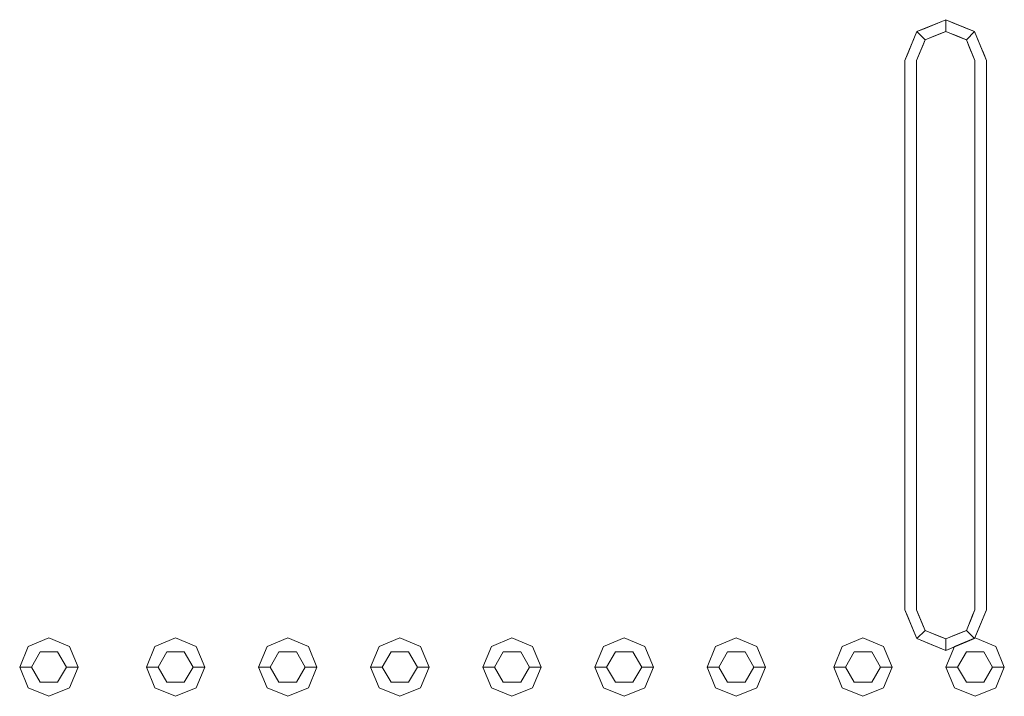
# Model space of a CAD drawing. Header units: millimetres. Extents: x 2 to 902, y -447 to 199.
# Tile 535 of 656: x 25.898 to 26.741, y 154.303 to 154.882. Entities that reach past the tile are written whole.
import ezdxf

# ---------------------------------------------------------------- set-up
doc = ezdxf.new("R2010")
doc.units = ezdxf.units.MM
doc.header["$MEASUREMENT"] = 0
doc.layers.add('IFC-Elemento construtivo genérico-Contorno', color=253, linetype='Continuous', lineweight=5)

msp = doc.modelspace()

# ---------------------------------------------------------------- linework, layer by layer
at = {"layer": 'IFC-Elemento construtivo genérico-Contorno', "color": 7, "lineweight": 5}
for p, q in [((26.66567, 154.87218), (26.69042, 154.88243)), ((26.67186, 154.87474), (26.69042, 154.88243)), ((26.68424, 154.87987), (26.69042, 154.88243)), ((26.69042, 154.87243), (26.69042, 154.88243)), ((26.69042, 154.88243), (26.71517, 154.87218)), ((26.69042, 154.88243), (26.70898, 154.87474)), ((26.69042, 154.88243), (26.69661, 154.87987)), ((26.65542, 154.84743), (26.66567, 154.87218)), ((26.66055, 154.85981), (26.66567, 154.87218)), ((26.66311, 154.86599), (26.66567, 154.87218)), ((26.66567, 154.87218), (26.67805, 154.87731)), ((26.66567, 154.87218), (26.67186, 154.87474)), ((26.66567, 154.87218), (26.67275, 154.86511)), ((26.67275, 154.86511), (26.69042, 154.87243)), ((26.67717, 154.86694), (26.69042, 154.87243)), ((26.67805, 154.87731), (26.68424, 154.87987)), ((26.686, 154.8706), (26.69042, 154.87243)), ((26.69042, 154.87243), (26.69484, 154.8706)), ((26.69042, 154.87243), (26.70368, 154.86694)), ((26.69042, 154.87243), (26.7081, 154.86511)), ((26.69661, 154.87987), (26.7028, 154.87731)), ((26.7028, 154.87731), (26.71517, 154.87218)), ((26.7081, 154.86511), (26.71517, 154.87218)), ((26.70898, 154.87474), (26.71517, 154.87218)), ((26.71517, 154.87218), (26.72542, 154.84743)), ((26.71517, 154.87218), (26.7203, 154.85981)), ((26.71517, 154.87218), (26.71773, 154.86599)), ((26.65542, 154.84743), (26.66311, 154.86599)), ((26.66542, 154.84743), (26.67275, 154.86511)), ((26.67103, 154.86096), (26.67275, 154.86511)), ((26.67275, 154.86511), (26.68158, 154.86877)), ((26.67275, 154.86511), (26.67717, 154.86694)), ((26.68158, 154.86877), (26.686, 154.8706)), ((26.69484, 154.8706), (26.69926, 154.86877)), ((26.69926, 154.86877), (26.7081, 154.86511)), ((26.70368, 154.86694), (26.7081, 154.86511)), ((26.7081, 154.86511), (26.71542, 154.84743)), ((26.7081, 154.86511), (26.71176, 154.85627)), ((26.7081, 154.86511), (26.70993, 154.86069)), ((26.71773, 154.86599), (26.72542, 154.84743)), ((26.65815, 154.85401), (26.66055, 154.85981)), ((26.66542, 154.84743), (26.67103, 154.86096)), ((26.66542, 154.84743), (26.66931, 154.85682)), ((26.66931, 154.85682), (26.67103, 154.86096)), ((26.70993, 154.86069), (26.71542, 154.84743)), ((26.71176, 154.85627), (26.71359, 154.85185)), ((26.7203, 154.85981), (26.72542, 154.84743)), ((26.7203, 154.85981), (26.7227, 154.85401)), ((26.65542, 154.84743), (26.65815, 154.85401)), ((26.65542, 154.37743), (26.65542, 154.84743)), ((26.66542, 154.37743), (26.66542, 154.84743)), ((26.71359, 154.85185), (26.71542, 154.84743)), ((26.71542, 154.37743), (26.71542, 154.84743)), ((26.7227, 154.85401), (26.72542, 154.84743)), ((26.72542, 154.37743), (26.72542, 154.84743)), ((26.65542, 154.37743), (26.66055, 154.36505)), ((26.65542, 154.37743), (26.65815, 154.37085)), ((26.65542, 154.37743), (26.66311, 154.35887)), ((26.65542, 154.37743), (26.66567, 154.35268)), ((26.66542, 154.37743), (26.67275, 154.35975)), ((26.66542, 154.37743), (26.67092, 154.36417)), ((26.66542, 154.37743), (26.66725, 154.37301)), ((26.7081, 154.35975), (26.71542, 154.37743)), ((26.70982, 154.3639), (26.71542, 154.37743)), ((26.71153, 154.36804), (26.71542, 154.37743)), ((26.71348, 154.37274), (26.71542, 154.37743)), ((26.71517, 154.35268), (26.72542, 154.37743)), ((26.71773, 154.35887), (26.72542, 154.37743)), ((26.7203, 154.36505), (26.72542, 154.37743)), ((26.65815, 154.37085), (26.66055, 154.36505)), ((26.66725, 154.37301), (26.67275, 154.35975)), ((26.70982, 154.3639), (26.71348, 154.37274)), ((26.70982, 154.3639), (26.71153, 154.36804)), ((26.66055, 154.36505), (26.66567, 154.35268)), ((26.66311, 154.35887), (26.66567, 154.35268)), ((26.66567, 154.35268), (26.67275, 154.35975)), ((26.67092, 154.36417), (26.67275, 154.35975)), ((26.67275, 154.35975), (26.69042, 154.35243)), ((26.67275, 154.35975), (26.686, 154.35426)), ((26.67275, 154.35975), (26.67717, 154.35792)), ((26.69042, 154.35243), (26.7081, 154.35975)), ((26.69484, 154.35426), (26.7081, 154.35975)), ((26.69926, 154.35609), (26.7081, 154.35975)), ((26.70368, 154.35792), (26.7081, 154.35975)), ((26.7081, 154.35975), (26.70982, 154.3639)), ((26.7081, 154.35975), (26.71517, 154.35268)), ((26.71517, 154.35268), (26.7203, 154.36505)), ((26.71517, 154.35268), (26.71773, 154.35887)), ((25.90507, 154.346), (25.92274, 154.35332)), ((25.92274, 154.35332), (25.94042, 154.346)), ((26.01349, 154.346), (26.03116, 154.35332)), ((26.03116, 154.35332), (26.04884, 154.346)), ((26.10949, 154.346), (26.12717, 154.35332)), ((26.12717, 154.35332), (26.14484, 154.346)), ((26.20549, 154.346), (26.22316, 154.35332)), ((26.22316, 154.35332), (26.24084, 154.346)), ((26.30149, 154.346), (26.31916, 154.35332)), ((26.31916, 154.35332), (26.33684, 154.346)), ((26.39749, 154.346), (26.41517, 154.35332)), ((26.41517, 154.35332), (26.43284, 154.346)), ((26.49349, 154.346), (26.51116, 154.35332)), ((26.51116, 154.35332), (26.52884, 154.346)), ((26.60191, 154.346), (26.61958, 154.35332)), ((26.61958, 154.35332), (26.63726, 154.346)), ((26.66567, 154.35268), (26.69042, 154.34243)), ((26.66567, 154.35268), (26.67805, 154.34755)), ((26.66567, 154.35268), (26.67186, 154.35012)), ((26.66567, 154.35268), (26.68424, 154.34499)), ((26.67186, 154.35012), (26.69042, 154.34243)), ((26.67717, 154.35792), (26.69042, 154.35243)), ((26.686, 154.35426), (26.69042, 154.35243)), ((26.69042, 154.35243), (26.70368, 154.35792)), ((26.69042, 154.35243), (26.69926, 154.35609)), ((26.69042, 154.35243), (26.69484, 154.35426)), ((26.69042, 154.34243), (26.71517, 154.35268)), ((26.69042, 154.34243), (26.69042, 154.35243)), ((26.69042, 154.34243), (26.70898, 154.35012)), ((26.69661, 154.34499), (26.71517, 154.35268)), ((26.69791, 154.346), (26.71559, 154.35332)), ((26.7028, 154.34755), (26.71517, 154.35268)), ((26.70898, 154.35012), (26.71517, 154.35268)), ((26.71559, 154.35332), (26.73326, 154.346)), ((25.89774, 154.32832), (25.90507, 154.346)), ((25.90774, 154.32832), (25.91524, 154.34131)), ((25.91524, 154.34131), (25.93024, 154.34131)), ((25.93024, 154.34131), (25.93774, 154.32832)), ((25.94042, 154.346), (25.94774, 154.32832)), ((26.00616, 154.32832), (26.01349, 154.346)), ((26.01616, 154.32832), (26.02366, 154.34131)), ((26.02366, 154.34131), (26.03866, 154.34131)), ((26.03866, 154.34131), (26.04616, 154.32832)), ((26.04884, 154.346), (26.05616, 154.32832)), ((26.10217, 154.32832), (26.10949, 154.346)), ((26.11217, 154.32832), (26.11967, 154.34131)), ((26.11967, 154.34131), (26.13467, 154.34131)), ((26.13467, 154.34131), (26.14217, 154.32832)), ((26.14484, 154.346), (26.15217, 154.32832)), ((26.19816, 154.32832), (26.20549, 154.346)), ((26.20816, 154.32832), (26.21566, 154.34131)), ((26.21566, 154.34131), (26.23066, 154.34131)), ((26.23066, 154.34131), (26.23816, 154.32832)), ((26.24084, 154.346), (26.24816, 154.32832)), ((26.29416, 154.32832), (26.30149, 154.346)), ((26.30416, 154.32832), (26.31166, 154.34131)), ((26.31166, 154.34131), (26.32666, 154.34131)), ((26.32666, 154.34131), (26.33416, 154.32832)), ((26.33684, 154.346), (26.34416, 154.32832)), ((26.39017, 154.32832), (26.39749, 154.346)), ((26.40017, 154.32832), (26.40767, 154.34131)), ((26.40767, 154.34131), (26.42267, 154.34131)), ((26.42267, 154.34131), (26.43017, 154.32832)), ((26.43284, 154.346), (26.44017, 154.32832)), ((26.48616, 154.32832), (26.49349, 154.346)), ((26.49616, 154.32832), (26.50366, 154.34131)), ((26.50366, 154.34131), (26.51866, 154.34131)), ((26.51866, 154.34131), (26.52616, 154.32832)), ((26.52884, 154.346), (26.53616, 154.32832)), ((26.59458, 154.32832), (26.60191, 154.346)), ((26.60458, 154.32832), (26.61208, 154.34131)), ((26.61208, 154.34131), (26.62708, 154.34131)), ((26.62708, 154.34131), (26.63458, 154.32832)), ((26.63726, 154.346), (26.64458, 154.32832)), ((26.67805, 154.34755), (26.69042, 154.34243)), ((26.68424, 154.34499), (26.69042, 154.34243)), ((26.69042, 154.34243), (26.7028, 154.34755)), ((26.69042, 154.34243), (26.69661, 154.34499)), ((26.69059, 154.32832), (26.69791, 154.346)), ((26.70059, 154.32832), (26.70809, 154.34131)), ((26.70809, 154.34131), (26.72309, 154.34131)), ((26.72309, 154.34131), (26.73059, 154.32832)), ((26.73326, 154.346), (26.74059, 154.32832)), ((25.89774, 154.32832), (25.90774, 154.32832)), ((25.89774, 154.32832), (25.90507, 154.31065)), ((25.90774, 154.32832), (25.91524, 154.31534)), ((25.93024, 154.31534), (25.93774, 154.32832)), ((25.93774, 154.32832), (25.94774, 154.32832)), ((25.94042, 154.31065), (25.94774, 154.32832)), ((26.00616, 154.32832), (26.01616, 154.32832)), ((26.00616, 154.32832), (26.01349, 154.31065)), ((26.01616, 154.32832), (26.02366, 154.31534)), ((26.03866, 154.31534), (26.04616, 154.32832)), ((26.04616, 154.32832), (26.05616, 154.32832)), ((26.04884, 154.31065), (26.05616, 154.32832)), ((26.10217, 154.32832), (26.11217, 154.32832)), ((26.10217, 154.32832), (26.10949, 154.31065)), ((26.11217, 154.32832), (26.11967, 154.31534)), ((26.13467, 154.31534), (26.14217, 154.32832)), ((26.14217, 154.32832), (26.15217, 154.32832)), ((26.14484, 154.31065), (26.15217, 154.32832)), ((26.19816, 154.32832), (26.20816, 154.32832)), ((26.19816, 154.32832), (26.20549, 154.31065)), ((26.20816, 154.32832), (26.21566, 154.31534)), ((26.23066, 154.31534), (26.23816, 154.32832)), ((26.23816, 154.32832), (26.24816, 154.32832)), ((26.24084, 154.31065), (26.24816, 154.32832)), ((26.29416, 154.32832), (26.30416, 154.32832)), ((26.29416, 154.32832), (26.30149, 154.31065)), ((26.30416, 154.32832), (26.31166, 154.31534)), ((26.32666, 154.31534), (26.33416, 154.32832)), ((26.33416, 154.32832), (26.34416, 154.32832)), ((26.33684, 154.31065), (26.34416, 154.32832)), ((26.39017, 154.32832), (26.40017, 154.32832)), ((26.39017, 154.32832), (26.39749, 154.31065)), ((26.40017, 154.32832), (26.40767, 154.31534)), ((26.42267, 154.31534), (26.43017, 154.32832)), ((26.43017, 154.32832), (26.44017, 154.32832)), ((26.43284, 154.31065), (26.44017, 154.32832)), ((26.48616, 154.32832), (26.49616, 154.32832)), ((26.48616, 154.32832), (26.49349, 154.31065)), ((26.49616, 154.32832), (26.50366, 154.31534)), ((26.51866, 154.31534), (26.52616, 154.32832)), ((26.52616, 154.32832), (26.53616, 154.32832)), ((26.52884, 154.31065), (26.53616, 154.32832)), ((26.59458, 154.32832), (26.60458, 154.32832)), ((26.59458, 154.32832), (26.60191, 154.31065)), ((26.60458, 154.32832), (26.61208, 154.31534)), ((26.62708, 154.31534), (26.63458, 154.32832)), ((26.63458, 154.32832), (26.64458, 154.32832)), ((26.63726, 154.31065), (26.64458, 154.32832)), ((26.69059, 154.32832), (26.70059, 154.32832)), ((26.69059, 154.32832), (26.69791, 154.31065)), ((26.70059, 154.32832), (26.70809, 154.31534)), ((26.72309, 154.31534), (26.73059, 154.32832)), ((26.73059, 154.32832), (26.74059, 154.32832)), ((26.73326, 154.31065), (26.74059, 154.32832)), ((25.90507, 154.31065), (25.92274, 154.30332)), ((25.91524, 154.31534), (25.93024, 154.31534)), ((25.92274, 154.30332), (25.94042, 154.31065)), ((26.01349, 154.31065), (26.03116, 154.30332)), ((26.02366, 154.31534), (26.03866, 154.31534)), ((26.03116, 154.30332), (26.04884, 154.31065)), ((26.10949, 154.31065), (26.12717, 154.30332)), ((26.11967, 154.31534), (26.13467, 154.31534)), ((26.12717, 154.30332), (26.14484, 154.31065)), ((26.20549, 154.31065), (26.22316, 154.30332)), ((26.21566, 154.31534), (26.23066, 154.31534)), ((26.22316, 154.30332), (26.24084, 154.31065)), ((26.30149, 154.31065), (26.31916, 154.30332)), ((26.31166, 154.31534), (26.32666, 154.31534)), ((26.31916, 154.30332), (26.33684, 154.31065)), ((26.39749, 154.31065), (26.41517, 154.30332)), ((26.40767, 154.31534), (26.42267, 154.31534)), ((26.41517, 154.30332), (26.43284, 154.31065)), ((26.49349, 154.31065), (26.51116, 154.30332)), ((26.50366, 154.31534), (26.51866, 154.31534)), ((26.51116, 154.30332), (26.52884, 154.31065)), ((26.60191, 154.31065), (26.61958, 154.30332)), ((26.61208, 154.31534), (26.62708, 154.31534)), ((26.61958, 154.30332), (26.63726, 154.31065)), ((26.69791, 154.31065), (26.71559, 154.30332)), ((26.70809, 154.31534), (26.72309, 154.31534)), ((26.71559, 154.30332), (26.73326, 154.31065))]:
    msp.add_line(p, q, dxfattribs=at)

doc.saveas('drawing.dxf')
